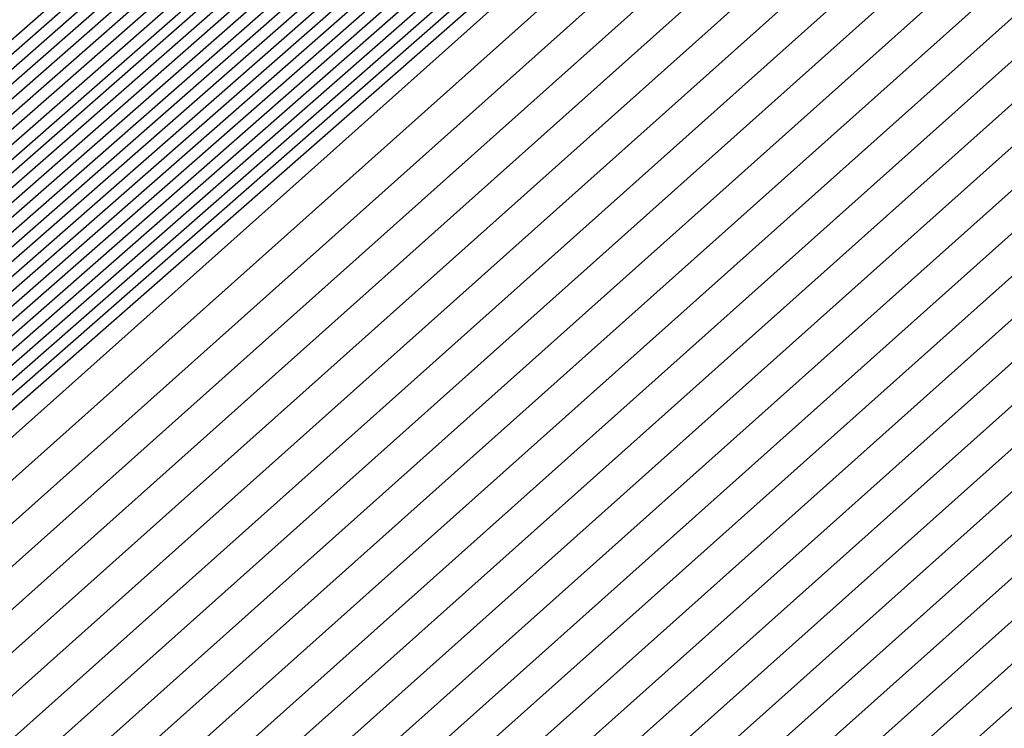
# Model space of a CAD drawing. Extents: x 3249832 to 3255657, y 13789405 to 13793316.
# Tile 958 of 1056: x 3253212.0568 to 3253212.1219, y 13791260.6289 to 13791260.6758. Entities that reach past the tile are written whole.
import ezdxf

# ---------------------------------------------------------------- set-up
doc = ezdxf.new("R2010")
doc.units = 0
doc.header["$LTSCALE"] = 100
doc.header["$MEASUREMENT"] = 0
for name, color, linetype in [('GRATIO_03231_CON', 1, 'CONTINUOUS'), ('GRATIO_0323_ICON', 1, 'CONTINUOUS'), ('TARGETS_EAST', 7, 'CONTINUOUS')]:
    doc.layers.add(name, color=color, linetype=linetype)

# ---------------------------------------------------------------- blocks, each defined once
blk = doc.blocks.new('Gratio_032316_contours')
at = {"layer": 'GRATIO_03231_CON', "color": 5, "linetype": 'Continuous', "flags": 128}
for points in [[(3253222.704671, 13791269.413741), (3253209.273702, 13791257.91097), (3253203.118951, 13791252.739602), (3253203.11895, 13791252.739601), (3253209.113899, 13791258.094202), (3253222.408715, 13791269.753036)], [(3253222.778233, 13791269.479104), (3253209.388373, 13791258.011542), (3253203.252459, 13791252.855998), (3253203.252458, 13791252.855998), (3253209.229059, 13791258.194209), (3253222.483188, 13791269.817355)], [(3253222.851796, 13791269.544469), (3253209.503043, 13791258.112111), (3253203.385966, 13791252.972394), (3253203.385966, 13791252.972394), (3253209.34422, 13791258.294219), (3253222.557662, 13791269.881678)], [(3253222.92536, 13791269.609832), (3253209.617714, 13791258.21268), (3253203.519474, 13791253.08879), (3253203.519474, 13791253.088791), (3253209.459379, 13791258.394226), (3253222.632135, 13791269.946001)], [(3253294.555932, 13791331.784818), (3253282.651333, 13791321.302735), (3253268.603203, 13791309.014447), (3253256.633797, 13791298.600272), (3253249.913733, 13791292.816087), (3253247.407106, 13791290.719974), (3253247.026376, 13791290.445568), (3253246.628672, 13791290.097267), (3253243.849802, 13791287.662521), (3253236.270245, 13791281.099544), (3253223.072487, 13791269.740559), (3253209.847055, 13791258.413819), (3253203.786489, 13791253.321586), (3253203.78649, 13791253.321586), (3253209.689707, 13791258.594234), (3253222.78114, 13791270.074575), (3253235.891608, 13791281.53353), (3253243.79641, 13791288.432975), (3253249.048806, 13791292.998606), (3253256.146548, 13791299.147074), (3253268.135158, 13791309.529006), (3253282.251274, 13791321.730918), (3253294.279297, 13791332.073309)], [(3253294.303412, 13791331.566983), (3253282.46184, 13791321.140397), (3253268.488083, 13791308.917171), (3253256.582029, 13791298.558148), (3253249.897517, 13791292.804611), (3253247.40414, 13791290.719612), (3253247.02543, 13791290.446644), (3253246.629001, 13791290.099378), (3253243.858784, 13791287.672183), (3253236.302787, 13791281.129602), (3253223.14605, 13791269.805922), (3253209.961726, 13791258.514388), (3253203.919997, 13791253.437981), (3253203.919998, 13791253.437982), (3253209.804872, 13791258.694236), (3253222.855652, 13791270.138852), (3253235.925472, 13791281.562076), (3253243.805117, 13791288.439206), (3253249.036009, 13791292.985734), (3253256.097231, 13791299.102201), (3253268.022476, 13791309.42905), (3253282.06389, 13791321.566318), (3253294.028242, 13791331.853946)], [(3253294.050892, 13791331.349147), (3253282.272347, 13791320.978058), (3253268.372959, 13791308.819897), (3253256.53026, 13791298.516025), (3253249.8813, 13791292.793135), (3253247.401173, 13791290.719249), (3253247.024485, 13791290.447721), (3253246.629331, 13791290.101489), (3253243.867765, 13791287.681844), (3253236.335328, 13791281.15966), (3253223.219613, 13791269.871285), (3253210.076396, 13791258.614957), (3253204.053508, 13791253.554381), (3253204.053506, 13791253.554379), (3253209.920037, 13791258.79424), (3253222.930167, 13791270.20313), (3253235.959336, 13791281.590624), (3253243.813823, 13791288.445438), (3253249.023211, 13791292.972861), (3253256.047914, 13791299.057326), (3253267.909792, 13791309.329092), (3253281.876511, 13791321.401718), (3253293.777187, 13791331.634584)], [(3253293.798373, 13791331.131311), (3253282.082854, 13791320.815718), (3253268.257836, 13791308.722622), (3253256.478491, 13791298.473901), (3253249.865083, 13791292.781659), (3253247.398206, 13791290.718887), (3253247.023539, 13791290.448797), (3253246.629661, 13791290.1036), (3253243.876746, 13791287.691505), (3253236.367871, 13791281.189718), (3253223.293177, 13791269.93665), (3253210.191067, 13791258.715525), (3253204.187016, 13791253.670777), (3253204.187014, 13791253.670777), (3253210.035202, 13791258.894242), (3253223.004679, 13791270.267407), (3253235.993201, 13791281.619171), (3253243.82253, 13791288.45167), (3253249.010414, 13791292.959989), (3253255.998597, 13791299.012453), (3253267.79711, 13791309.229136), (3253281.689131, 13791321.237116), (3253293.526131, 13791331.41522)], [(3253281.703867, 13791320.491041), (3253268.027588, 13791308.528072), (3253256.374954, 13791298.389654), (3253249.83265, 13791292.758707), (3253247.392273, 13791290.718163), (3253247.021649, 13791290.45095), (3253246.63032, 13791290.107823), (3253243.894709, 13791287.710827), (3253236.432955, 13791281.249833), (3253223.440304, 13791270.067378), (3253210.420408, 13791258.916665), (3253204.454031, 13791253.903573), (3253204.45403, 13791253.90357), (3253210.265496, 13791259.094286), (3253223.15342, 13791270.396274), (3253236.059978, 13791281.677323), (3253243.494674, 13791288.169109), (3253246.236293, 13791290.558915), (3253246.630942, 13791290.897916), (3253246.976878, 13791291.192818), (3253249.380962, 13791293.27243), (3253255.902209, 13791298.921086), (3253267.57241, 13791309.028745), (3253281.314456, 13791320.907856)], [(3253281.514374, 13791320.328701), (3253267.912464, 13791308.430798), (3253256.323186, 13791298.34753), (3253249.816433, 13791292.747232), (3253247.389307, 13791290.7178), (3253247.020703, 13791290.452026), (3253246.63065, 13791290.109934), (3253243.90369, 13791287.720489), (3253236.465497, 13791281.279891), (3253223.513867, 13791270.132741), (3253210.535079, 13791259.017233), (3253204.587539, 13791254.019969), (3253204.587538, 13791254.019968), (3253210.380657, 13791259.194295), (3253223.22789, 13791270.460601), (3253236.093697, 13791281.706031), (3253243.504926, 13791288.177315), (3253246.237927, 13791290.559532), (3253246.631434, 13791290.897348), (3253246.975681, 13791291.190435), (3253249.366914, 13791293.25849), (3253255.852885, 13791298.876217), (3253267.459724, 13791308.928789), (3253281.127076, 13791320.743256)], [(3253281.324881, 13791320.166363), (3253267.797344, 13791308.333522), (3253256.271417, 13791298.305406), (3253249.800217, 13791292.735756), (3253247.38634, 13791290.717438), (3253247.019758, 13791290.453103), (3253246.630979, 13791290.112045), (3253243.912671, 13791287.73015), (3253236.498039, 13791281.309949), (3253223.587429, 13791270.198103), (3253210.64975, 13791259.117804), (3253204.721046, 13791254.136365), (3253204.721046, 13791254.136365), (3253210.495817, 13791259.294303), (3253223.302356, 13791270.524924), (3253236.127417, 13791281.734739), (3253243.515178, 13791288.185521), (3253246.239562, 13791290.56015), (3253246.631926, 13791290.896781), (3253246.974483, 13791291.188052), (3253249.352866, 13791293.24455), (3253255.803561, 13791298.831348), (3253267.347038, 13791308.828835), (3253280.939697, 13791320.578654)], [(3253281.135387, 13791320.004024), (3253267.68222, 13791308.236247), (3253256.219649, 13791298.263283), (3253249.784, 13791292.72428), (3253247.383374, 13791290.717076), (3253247.018812, 13791290.454179), (3253246.631309, 13791290.114156), (3253243.921652, 13791287.739811), (3253236.530581, 13791281.340006), (3253223.660992, 13791270.263468), (3253210.76442, 13791259.218373), (3253204.854554, 13791254.25276), (3253204.854554, 13791254.252763), (3253210.610976, 13791259.394313), (3253223.376826, 13791270.589251), (3253236.161137, 13791281.763447), (3253243.52543, 13791288.193726), (3253246.241196, 13791290.560768), (3253246.632418, 13791290.896213), (3253246.973286, 13791291.185668), (3253249.338818, 13791293.230609), (3253255.754237, 13791298.786479), (3253267.234354, 13791308.728879), (3253280.752313, 13791320.414054)], [(3253267.451973, 13791308.041697), (3253256.116111, 13791298.179035), (3253249.751567, 13791292.701328), (3253247.377441, 13791290.716351), (3253247.016922, 13791290.456332), (3253246.631968, 13791290.118378), (3253243.939615, 13791287.759133), (3253236.595665, 13791281.400121), (3253223.808119, 13791270.394196), (3253210.993761, 13791259.419512), (3253205.121569, 13791254.485556), (3253205.12157, 13791254.485556), (3253210.841294, 13791259.59433), (3253223.525766, 13791270.717901), (3253236.228576, 13791281.820863), (3253243.545933, 13791288.210138), (3253246.244464, 13791290.562004), (3253246.633402, 13791290.895078), (3253246.970892, 13791291.180901), (3253249.310721, 13791293.202729), (3253255.655588, 13791298.696741), (3253267.008982, 13791308.528971)], [(3253267.336849, 13791307.944423), (3253256.064342, 13791298.136912), (3253249.73535, 13791292.689852), (3253247.374474, 13791290.715989), (3253247.015976, 13791290.457408), (3253246.632298, 13791290.120489), (3253243.948596, 13791287.768794), (3253236.628207, 13791281.430179), (3253223.881683, 13791270.459559), (3253211.108432, 13791259.520081), (3253205.255077, 13791254.601952), (3253205.255078, 13791254.601953), (3253210.956454, 13791259.694338), (3253223.600232, 13791270.782228), (3253236.262295, 13791281.84957), (3253243.556185, 13791288.218343), (3253246.246098, 13791290.562622), (3253246.633894, 13791290.89451), (3253246.969694, 13791291.178518), (3253249.296673, 13791293.188789), (3253255.606265, 13791298.651872), (3253266.896298, 13791308.429015)], [(3253267.221725, 13791307.847149), (3253256.012575, 13791298.094788), (3253249.719134, 13791292.678376), (3253247.371507, 13791290.715627), (3253247.015031, 13791290.458484), (3253246.632628, 13791290.1226), (3253243.957577, 13791287.778456), (3253236.66075, 13791281.460237), (3253223.955246, 13791270.524922), (3253211.223103, 13791259.62065), (3253205.388584, 13791254.718352), (3253205.388586, 13791254.718351), (3253211.071615, 13791259.794345), (3253223.674701, 13791270.846551), (3253236.296016, 13791281.878279), (3253243.566437, 13791288.226549), (3253246.247732, 13791290.56324), (3253246.634385, 13791290.893942), (3253246.968497, 13791291.176134), (3253249.282624, 13791293.174848), (3253255.55694, 13791298.607003), (3253266.783612, 13791308.329061)], [(3253267.106605, 13791307.749872), (3253255.960806, 13791298.052664), (3253249.702917, 13791292.6669), (3253247.368541, 13791290.715265), (3253247.014086, 13791290.459561), (3253246.632957, 13791290.124712), (3253243.966559, 13791287.788117), (3253236.693292, 13791281.490295), (3253224.02881, 13791270.590287), (3253211.337773, 13791259.72122), (3253205.522092, 13791254.834748), (3253205.522094, 13791254.834746), (3253211.186774, 13791259.894355), (3253223.749171, 13791270.910878), (3253236.329735, 13791281.906987), (3253243.576689, 13791288.234755), (3253246.249366, 13791290.563858), (3253246.634877, 13791290.893375), (3253246.9673, 13791291.173751), (3253249.268576, 13791293.160908), (3253255.507616, 13791298.562134), (3253266.670926, 13791308.229105)], [(3253266.876357, 13791307.555324), (3253255.857268, 13791297.968417), (3253249.670483, 13791292.643948), (3253247.362608, 13791290.71454), (3253247.012195, 13791290.461714), (3253246.633616, 13791290.128934), (3253243.984521, 13791287.807439), (3253236.758376, 13791281.55041), (3253224.175936, 13791270.721014), (3253211.567115, 13791259.922358), (3253205.789111, 13791255.067539), (3253205.78911, 13791255.067541), (3253211.417093, 13791260.094372), (3253223.898111, 13791271.039528), (3253236.397174, 13791281.964402), (3253243.597192, 13791288.251166), (3253246.252634, 13791290.565094), (3253246.635861, 13791290.892239), (3253246.964905, 13791291.168984), (3253249.240479, 13791293.133027), (3253255.408968, 13791298.472396), (3253266.445556, 13791308.029197)], [(3253266.761233, 13791307.458048), (3253255.8055, 13791297.926293), (3253249.654267, 13791292.632473), (3253247.359641, 13791290.714178), (3253247.011249, 13791290.46279), (3253246.633946, 13791290.131045), (3253243.993502, 13791287.8171), (3253236.790918, 13791281.580467), (3253224.2495, 13791270.786377), (3253211.681785, 13791260.022928), (3253205.922618, 13791255.183939), (3253205.922618, 13791255.183939), (3253211.532252, 13791260.19438), (3253223.972577, 13791271.103855), (3253236.430893, 13791281.993111), (3253243.607444, 13791288.259371), (3253246.254268, 13791290.565712), (3253246.636353, 13791290.891671), (3253246.963708, 13791291.166601), (3253249.226431, 13791293.119087), (3253255.359643, 13791298.427527), (3253266.33287, 13791307.929241)], [(3253266.64611, 13791307.360774), (3253255.753731, 13791297.884169), (3253249.63805, 13791292.620997), (3253247.356675, 13791290.713816), (3253247.010304, 13791290.463866), (3253246.634276, 13791290.133156), (3253244.002484, 13791287.826761), (3253236.82346, 13791281.610525), (3253224.323063, 13791270.85174), (3253211.796456, 13791260.123497), (3253206.056126, 13791255.300335), (3253206.056126, 13791255.300335), (3253211.647411, 13791260.294389), (3253224.047047, 13791271.168178), (3253236.464614, 13791282.021819), (3253243.617696, 13791288.267577), (3253246.255902, 13791290.566329), (3253246.636845, 13791290.891104), (3253246.962511, 13791291.164217), (3253249.212383, 13791293.105147), (3253255.310319, 13791298.382658), (3253266.220186, 13791307.829287)], [(3253266.530986, 13791307.263499), (3253255.701962, 13791297.842046), (3253249.621834, 13791292.609521), (3253247.353708, 13791290.713453), (3253247.009359, 13791290.464943), (3253246.634605, 13791290.135267), (3253244.011465, 13791287.836423), (3253236.856002, 13791281.640583), (3253224.396627, 13791270.917105), (3253211.911126, 13791260.224066), (3253206.189634, 13791255.416731), (3253206.189634, 13791255.416732), (3253211.762573, 13791260.394397), (3253224.121517, 13791271.232505), (3253236.498333, 13791282.050527), (3253243.627948, 13791288.275783), (3253246.257536, 13791290.566947), (3253246.637337, 13791290.890536), (3253246.961314, 13791291.161834), (3253249.198335, 13791293.091206), (3253255.260994, 13791298.337789), (3253266.1075, 13791307.729333)], [(3253266.300742, 13791307.068949), (3253255.598426, 13791297.757798), (3253249.5894, 13791292.586569), (3253247.347775, 13791290.712729), (3253247.007468, 13791290.467095), (3253246.635265, 13791290.139489), (3253244.029427, 13791287.855745), (3253236.921086, 13791281.700698), (3253224.543752, 13791271.047831), (3253212.140468, 13791260.425205), (3253206.456649, 13791255.649527), (3253206.45665, 13791255.649527), (3253211.992891, 13791260.594414), (3253224.270456, 13791271.361155), (3253236.565772, 13791282.107943), (3253243.648451, 13791288.292194), (3253246.260804, 13791290.568183), (3253246.638321, 13791290.889401), (3253246.958919, 13791291.157067), (3253249.170238, 13791293.063326), (3253255.162346, 13791298.248051), (3253265.88213, 13791307.529423)], [(3253266.185618, 13791306.971675), (3253255.546657, 13791297.715675), (3253249.573183, 13791292.575093), (3253247.344808, 13791290.712367), (3253247.006522, 13791290.468172), (3253246.635594, 13791290.141601), (3253244.038409, 13791287.865406), (3253236.953628, 13791281.730756), (3253224.617315, 13791271.113195), (3253212.255138, 13791260.525774), (3253206.590156, 13791255.765923), (3253206.590158, 13791255.765923), (3253212.10805, 13791260.694424), (3253224.344922, 13791271.425478), (3253236.599492, 13791282.136651), (3253243.658703, 13791288.3004), (3253246.262438, 13791290.568801), (3253246.638812, 13791290.888833), (3253246.957722, 13791291.154684), (3253249.15619, 13791293.049385), (3253255.113022, 13791298.203182), (3253265.769445, 13791307.429467)], [(3253266.070494, 13791306.874399), (3253255.494888, 13791297.673551), (3253249.556967, 13791292.563617), (3253247.341842, 13791290.712004), (3253247.005577, 13791290.469248), (3253246.635924, 13791290.143712), (3253244.04739, 13791287.875067), (3253236.98617, 13791281.760814), (3253224.690879, 13791271.178558), (3253212.369809, 13791260.626345), (3253206.723664, 13791255.882318), (3253206.723666, 13791255.88232), (3253212.22321, 13791260.794431), (3253224.419392, 13791271.489805), (3253236.633212, 13791282.165358), (3253243.668955, 13791288.308605), (3253246.264072, 13791290.569419), (3253246.639304, 13791290.888265), (3253246.956524, 13791291.1523), (3253249.142141, 13791293.035445), (3253255.063697, 13791298.158313), (3253265.656759, 13791307.329513)], [(3253265.955372, 13791306.777124), (3253255.44312, 13791297.631427), (3253249.54075, 13791292.552141), (3253247.338875, 13791290.711642), (3253247.004632, 13791290.470325), (3253246.636254, 13791290.145823), (3253244.056371, 13791287.884728), (3253237.018712, 13791281.790872), (3253224.764442, 13791271.243923), (3253212.48448, 13791260.726913), (3253206.857172, 13791255.998718), (3253206.857174, 13791255.998718), (3253212.338369, 13791260.894441), (3253224.493862, 13791271.554128), (3253236.666931, 13791282.194066), (3253243.679207, 13791288.316811), (3253246.265706, 13791290.570037), (3253246.639796, 13791290.887697), (3253246.955327, 13791291.149917), (3253249.128093, 13791293.021505), (3253255.014373, 13791298.113444), (3253265.544075, 13791307.229559)], [(3253265.725125, 13791306.582574), (3253255.339583, 13791297.54718), (3253249.508317, 13791292.52919), (3253247.332942, 13791290.710918), (3253247.002741, 13791290.472477), (3253246.636913, 13791290.150045), (3253244.074334, 13791287.904051), (3253237.083796, 13791281.850986), (3253224.911569, 13791271.374649), (3253212.713817, 13791260.928053), (3253207.124191, 13791256.23151), (3253207.12419, 13791256.231511), (3253212.568689, 13791261.094458), (3253224.642801, 13791271.682782), (3253236.73437, 13791282.251483), (3253243.69971, 13791288.333222), (3253246.268975, 13791290.571273), (3253246.64078, 13791290.886562), (3253246.952933, 13791291.14515), (3253249.099997, 13791292.993624), (3253254.915725, 13791298.023706), (3253265.318703, 13791307.029649)], [(3253265.610003, 13791306.4853), (3253255.287814, 13791297.505056), (3253249.4921, 13791292.517714), (3253247.329976, 13791290.710555), (3253247.001795, 13791290.473554), (3253246.637243, 13791290.152156), (3253244.083315, 13791287.913712), (3253237.116338, 13791281.881044), (3253224.985132, 13791271.440014), (3253212.828488, 13791261.028621), (3253207.257698, 13791256.34791), (3253207.257698, 13791256.347908), (3253212.683849, 13791261.194466), (3253224.717267, 13791271.747105), (3253236.76809, 13791282.28019), (3253243.709962, 13791288.341428), (3253246.270609, 13791290.571891), (3253246.641272, 13791290.885994), (3253246.951735, 13791291.142767), (3253249.085948, 13791292.979684), (3253254.8664, 13791297.978837), (3253265.206019, 13791306.929695)], [(3253265.494879, 13791306.388026), (3253255.236046, 13791297.462932), (3253249.475884, 13791292.506238), (3253247.327009, 13791290.710193), (3253247.00085, 13791290.47463), (3253246.637572, 13791290.154267), (3253244.092296, 13791287.923373), (3253237.14888, 13791281.911102), (3253225.058696, 13791271.505377), (3253212.943158, 13791261.12919), (3253207.391206, 13791256.464306), (3253207.391205, 13791256.464306), (3253212.799008, 13791261.294475), (3253224.791737, 13791271.811432), (3253236.80181, 13791282.308898), (3253243.720214, 13791288.349633), (3253246.272243, 13791290.572509), (3253246.641764, 13791290.885427), (3253246.950538, 13791291.140383), (3253249.0719, 13791292.965744), (3253254.817076, 13791297.933968), (3253265.093333, 13791306.829739)], [(3253265.379755, 13791306.290749), (3253255.184277, 13791297.420809), (3253249.459667, 13791292.494762), (3253247.324043, 13791290.709831), (3253246.999905, 13791290.475706), (3253246.637902, 13791290.156378), (3253244.101277, 13791287.933034), (3253237.181422, 13791281.94116), (3253225.132259, 13791271.570741), (3253213.057829, 13791261.229761), (3253207.524713, 13791256.580702), (3253207.524713, 13791256.580701), (3253212.914167, 13791261.394483), (3253224.866207, 13791271.875755), (3253236.83553, 13791282.337607), (3253243.730466, 13791288.357839), (3253246.273877, 13791290.573126), (3253246.642256, 13791290.884859), (3253246.949341, 13791291.138), (3253249.057852, 13791292.951803), (3253254.767752, 13791297.889098), (3253264.980647, 13791306.729784)], [(3253265.149509, 13791306.096201), (3253255.08074, 13791297.336561), (3253249.427234, 13791292.47181), (3253247.31811, 13791290.709106), (3253246.998014, 13791290.477859), (3253246.638561, 13791290.160601), (3253244.11924, 13791287.952356), (3253237.246506, 13791282.001275), (3253225.279384, 13791271.701467), (3253213.28717, 13791261.430898), (3253207.791729, 13791256.813497), (3253207.791729, 13791256.813496), (3253213.144488, 13791261.5945), (3253225.015147, 13791272.004405), (3253236.902969, 13791282.395022), (3253243.750969, 13791288.37425), (3253246.277145, 13791290.574362), (3253246.643239, 13791290.883724), (3253246.946946, 13791291.133233), (3253249.029755, 13791292.923923), (3253254.669103, 13791297.799361), (3253264.755277, 13791306.529875)], [(3253265.034385, 13791305.998925), (3253255.028971, 13791297.294438), (3253249.411017, 13791292.460334), (3253247.315143, 13791290.708744), (3253246.997068, 13791290.478935), (3253246.638891, 13791290.162712), (3253244.128221, 13791287.962018), (3253237.279049, 13791282.031333), (3253225.352948, 13791271.766832), (3253213.401841, 13791261.531469), (3253207.925236, 13791256.929893), (3253207.925237, 13791256.929894), (3253213.259647, 13791261.694508), (3253225.089613, 13791272.068732), (3253236.936688, 13791282.42373), (3253243.761221, 13791288.382456), (3253246.278779, 13791290.57498), (3253246.643731, 13791290.883156), (3253246.945749, 13791291.130849), (3253249.015707, 13791292.909983), (3253254.619779, 13791297.754491), (3253264.642591, 13791306.42992)], [(3253264.919264, 13791305.901651), (3253254.977202, 13791297.252314), (3253249.3948, 13791292.448858), (3253247.312176, 13791290.708382), (3253246.996123, 13791290.480012), (3253246.639221, 13791290.164823), (3253244.137203, 13791287.971679), (3253237.311591, 13791282.06139), (3253225.426511, 13791271.832195), (3253213.516511, 13791261.632038), (3253208.058744, 13791257.046289), (3253208.058745, 13791257.04629), (3253213.374806, 13791261.794518), (3253225.164083, 13791272.133057), (3253236.970408, 13791282.452439), (3253243.771473, 13791288.390661), (3253246.280413, 13791290.575598), (3253246.644223, 13791290.882588), (3253246.944552, 13791291.128466), (3253249.001658, 13791292.896042), (3253254.570455, 13791297.709622), (3253264.529907, 13791306.329965)], [(3253264.80414, 13791305.804376), (3253254.925434, 13791297.21019), (3253249.378584, 13791292.437382), (3253247.30921, 13791290.70802), (3253246.995178, 13791290.481088), (3253246.63955, 13791290.166934), (3253244.146184, 13791287.98134), (3253237.344133, 13791282.091448), (3253225.500075, 13791271.89756), (3253213.631182, 13791261.732606), (3253208.192251, 13791257.162689), (3253208.192253, 13791257.162687), (3253213.489966, 13791261.894525), (3253225.238552, 13791272.197382), (3253237.004128, 13791282.481146), (3253243.781725, 13791288.398867), (3253246.282047, 13791290.576216), (3253246.644715, 13791290.88202), (3253246.943355, 13791291.126083), (3253248.98761, 13791292.882102), (3253254.521131, 13791297.664754), (3253264.417221, 13791306.230011)], [(3253264.573894, 13791305.609826), (3253254.821897, 13791297.125943), (3253249.34615, 13791292.414431), (3253247.303277, 13791290.707295), (3253246.993287, 13791290.483241), (3253246.640209, 13791290.171156), (3253244.164146, 13791288.000663), (3253237.409217, 13791282.151563), (3253225.647202, 13791272.028285), (3253213.860523, 13791261.933746), (3253208.459267, 13791257.395481), (3253208.459267, 13791257.395482), (3253213.720284, 13791262.094543), (3253225.387492, 13791272.326032), (3253237.071567, 13791282.538562), (3253243.802228, 13791288.415278), (3253246.285315, 13791290.577452), (3253246.645699, 13791290.880885), (3253246.94096, 13791291.121316), (3253248.959514, 13791292.854222), (3253254.422482, 13791297.575015), (3253264.191851, 13791306.030101)], [(3253264.45877, 13791305.512552), (3253254.770128, 13791297.083819), (3253249.329934, 13791292.402955), (3253247.30031, 13791290.706933), (3253246.992341, 13791290.484317), (3253246.640539, 13791290.173268), (3253244.173127, 13791288.010324), (3253237.441759, 13791282.181621), (3253225.720765, 13791272.09365), (3253213.975194, 13791262.034314), (3253208.592778, 13791257.51188), (3253208.592775, 13791257.511878), (3253213.835445, 13791262.194552), (3253225.461958, 13791272.390357), (3253237.105286, 13791282.56727), (3253243.81248, 13791288.423484), (3253246.286949, 13791290.57807), (3253246.646191, 13791290.880317), (3253246.939763, 13791291.118932), (3253248.945465, 13791292.840281), (3253254.373158, 13791297.530146), (3253264.079166, 13791305.930146)], [(3253264.343648, 13791305.415276), (3253254.71836, 13791297.041695), (3253249.313717, 13791292.391479), (3253247.297344, 13791290.706571), (3253246.991396, 13791290.485394), (3253246.640869, 13791290.175379), (3253244.182109, 13791288.019985), (3253237.474301, 13791282.211679), (3253225.794328, 13791272.159013), (3253214.089865, 13791262.134885), (3253208.726286, 13791257.628276), (3253208.726283, 13791257.628275), (3253213.950605, 13791262.29456), (3253225.536428, 13791272.454682), (3253237.139007, 13791282.595978), (3253243.822732, 13791288.43169), (3253246.288583, 13791290.578688), (3253246.646683, 13791290.87975), (3253246.938566, 13791291.116549), (3253248.931417, 13791292.826341), (3253254.323834, 13791297.485277), (3253263.96648, 13791305.830192)], [(3253264.228524, 13791305.318001), (3253254.666591, 13791296.999572), (3253249.2975, 13791292.380003), (3253247.294377, 13791290.706208), (3253246.990451, 13791290.48647), (3253246.641198, 13791290.17749), (3253244.19109, 13791288.029646), (3253237.506843, 13791282.241737), (3253225.867892, 13791272.224376), (3253214.204535, 13791262.235454), (3253208.859793, 13791257.744672), (3253208.859791, 13791257.744673), (3253214.065764, 13791262.394569), (3253225.610898, 13791272.519009), (3253237.172726, 13791282.624686), (3253243.832984, 13791288.439895), (3253246.290217, 13791290.579306), (3253246.647175, 13791290.879182), (3253246.937368, 13791291.114165), (3253248.917369, 13791292.812401), (3253254.27451, 13791297.440408), (3253263.853796, 13791305.730237)], [(3253263.998279, 13791305.123451), (3253254.563054, 13791296.915324), (3253249.265067, 13791292.357051), (3253247.288444, 13791290.705484), (3253246.98856, 13791290.488623), (3253246.641858, 13791290.181712), (3253244.209052, 13791288.048968), (3253237.571927, 13791282.301851), (3253226.015019, 13791272.355104), (3253214.433876, 13791262.436593), (3253209.126809, 13791257.977468), (3253209.126807, 13791257.977466), (3253214.296083, 13791262.594587), (3253225.759837, 13791272.647659), (3253237.240165, 13791282.682102), (3253243.853487, 13791288.456307), (3253246.293485, 13791290.580541), (3253246.648158, 13791290.878047), (3253246.934974, 13791291.109399), (3253248.889272, 13791292.78452), (3253254.175861, 13791297.35067), (3253263.628424, 13791305.530326)], [(3253263.883155, 13791305.026177), (3253254.511285, 13791296.873201), (3253249.24885, 13791292.345575), (3253247.285477, 13791290.705122), (3253246.987614, 13791290.489699), (3253246.642187, 13791290.183823), (3253244.218034, 13791288.05863), (3253237.60447, 13791282.331909), (3253226.08858, 13791272.420468), (3253214.548547, 13791262.537162), (3253209.260316, 13791258.093864), (3253209.260315, 13791258.093863), (3253214.411242, 13791262.694594), (3253225.834303, 13791272.711984), (3253237.273884, 13791282.71081), (3253243.863739, 13791288.464512), (3253246.295119, 13791290.581159), (3253246.64865, 13791290.877479), (3253246.933777, 13791291.107015), (3253248.875224, 13791292.77058), (3253254.126537, 13791297.305801), (3253263.51574, 13791305.430372)], [(3253263.768031, 13791304.928903), (3253254.459517, 13791296.831077), (3253249.232634, 13791292.334099), (3253247.282511, 13791290.704759), (3253246.986669, 13791290.490776), (3253246.642517, 13791290.185934), (3253244.227015, 13791288.068291), (3253237.637011, 13791282.361967), (3253226.162144, 13791272.485831), (3253214.663218, 13791262.637731), (3253209.393824, 13791258.21026), (3253209.393823, 13791258.210261), (3253214.526403, 13791262.794604), (3253225.908773, 13791272.776309), (3253237.307605, 13791282.739518), (3253243.873991, 13791288.472718), (3253246.296754, 13791290.581777), (3253246.649142, 13791290.876911), (3253246.932579, 13791291.104632), (3253248.861175, 13791292.756639), (3253254.077212, 13791297.260932), (3253263.403054, 13791305.330417)], [(3253263.652909, 13791304.831626), (3253254.407748, 13791296.788953), (3253249.216417, 13791292.322623), (3253247.279544, 13791290.704397), (3253246.985724, 13791290.491852), (3253246.642847, 13791290.188045), (3253244.235996, 13791288.077952), (3253237.669553, 13791282.392025), (3253226.235707, 13791272.551194), (3253214.777888, 13791262.738301), (3253209.527331, 13791258.326659), (3253209.527331, 13791258.326658), (3253214.641562, 13791262.894612), (3253225.983243, 13791272.840634), (3253237.341324, 13791282.768226), (3253243.884243, 13791288.480923), (3253246.298388, 13791290.582395), (3253246.649634, 13791290.876343), (3253246.931382, 13791291.102248), (3253248.847127, 13791292.742699), (3253254.027888, 13791297.216063), (3253263.290368, 13791305.230462)], [(3253226.382834, 13791272.681922), (3253215.00723, 13791262.939439), (3253209.794347, 13791258.559451), (3253209.794347, 13791258.559452), (3253214.871881, 13791263.094629), (3253226.132183, 13791272.969284)], [(3253226.456398, 13791272.747287), (3253215.1219, 13791263.040009), (3253209.927854, 13791258.675849), (3253209.927855, 13791258.675849), (3253214.98704, 13791263.194638), (3253226.206649, 13791273.03361)], [(3253226.529961, 13791272.81265), (3253215.236571, 13791263.140578), (3253210.061362, 13791258.792247), (3253210.061363, 13791258.792246), (3253215.102201, 13791263.294646), (3253226.281118, 13791273.097935)], [(3253226.603525, 13791272.878012), (3253215.351241, 13791263.241147), (3253210.194873, 13791258.908643), (3253210.194871, 13791258.908643), (3253215.217361, 13791263.394654), (3253226.355588, 13791273.16226)]]:
    blk.add_lwpolyline(points, dxfattribs=at)
at = {"layer": 'GRATIO_0323_ICON', "color": 7, "linetype": 'Continuous', "flags": 128}
for points in [[(3253294.808451, 13791332.002654), (3253282.840827, 13791321.465075), (3253268.718327, 13791309.111721), (3253256.685565, 13791298.642396), (3253249.92995, 13791292.827563), (3253247.410073, 13791290.720336), (3253247.027321, 13791290.444492), (3253246.628342, 13791290.095156), (3253243.840821, 13791287.65286), (3253236.237703, 13791281.069487), (3253222.998923, 13791269.675195), (3253209.732385, 13791258.313249), (3253203.652982, 13791253.20519), (3253203.652982, 13791253.205189), (3253209.574542, 13791258.494232), (3253222.706628, 13791270.010298), (3253235.857744, 13791281.504982), (3253243.787703, 13791288.426743), (3253249.061604, 13791293.011479), (3253256.195865, 13791299.191949), (3253268.247842, 13791309.628962), (3253282.438653, 13791321.895519), (3253294.530352, 13791332.292673)], [(3253281.89336, 13791320.65338), (3253268.142712, 13791308.625346), (3253256.426723, 13791298.431777), (3253249.848867, 13791292.770183), (3253247.39524, 13791290.718525), (3253247.022594, 13791290.449873), (3253246.62999, 13791290.105711), (3253243.885727, 13791287.701166), (3253236.400413, 13791281.219776), (3253223.36674, 13791270.002013), (3253210.305738, 13791258.816096), (3253204.320523, 13791253.787173), (3253204.320522, 13791253.787174), (3253210.150337, 13791258.994278), (3253223.078951, 13791270.331951), (3253236.026258, 13791281.648614), (3253243.484422, 13791288.160904), (3253246.234659, 13791290.558297), (3253246.63045, 13791290.898484), (3253246.978075, 13791291.195202), (3253249.395011, 13791293.286371), (3253255.951534, 13791298.965955), (3253267.685094, 13791309.128699), (3253281.501835, 13791321.072455)], [(3253280.945894, 13791319.841684), (3253267.567096, 13791308.138973), (3253256.16788, 13791298.221159), (3253249.767783, 13791292.712804), (3253247.380407, 13791290.716714), (3253247.017867, 13791290.455255), (3253246.631639, 13791290.116267), (3253243.930634, 13791287.749472), (3253236.563123, 13791281.370064), (3253223.734556, 13791270.328831), (3253210.879091, 13791259.318942), (3253204.988061, 13791254.36916), (3253204.988062, 13791254.369158), (3253210.726135, 13791259.49432), (3253223.451296, 13791270.653578), (3253236.194856, 13791281.792155), (3253243.535681, 13791288.201932), (3253246.24283, 13791290.561386), (3253246.63291, 13791290.895645), (3253246.972089, 13791291.183285), (3253249.324769, 13791293.216669), (3253255.704912, 13791298.74161), (3253267.121668, 13791308.628925), (3253280.564934, 13791320.249454)], [(3253266.991481, 13791307.652598), (3253255.909037, 13791298.01054), (3253249.6867, 13791292.655425), (3253247.365574, 13791290.714902), (3253247.01314, 13791290.460637), (3253246.633287, 13791290.126823), (3253243.97554, 13791287.797778), (3253236.725834, 13791281.520353), (3253224.102373, 13791270.655649), (3253211.452444, 13791259.821789), (3253205.655603, 13791254.951144), (3253205.655602, 13791254.951144), (3253211.301934, 13791259.994362), (3253223.823641, 13791270.975201), (3253236.363455, 13791281.935695), (3253243.58694, 13791288.24296), (3253246.251, 13791290.564476), (3253246.635369, 13791290.892807), (3253246.966103, 13791291.171368), (3253249.254528, 13791293.146968), (3253255.458291, 13791298.517265), (3253266.558242, 13791308.129151)], [(3253266.415864, 13791307.166223), (3253255.650194, 13791297.799922), (3253249.605617, 13791292.598045), (3253247.350742, 13791290.713091), (3253247.008413, 13791290.466019), (3253246.634935, 13791290.137378), (3253244.020446, 13791287.846084), (3253236.888544, 13791281.670641), (3253224.470188, 13791270.982468), (3253212.025797, 13791260.324637), (3253206.323141, 13791255.533131), (3253206.323142, 13791255.53313), (3253211.877732, 13791260.494407), (3253224.195986, 13791271.296828), (3253236.532053, 13791282.079234), (3253243.6382, 13791288.283988), (3253246.25917, 13791290.567565), (3253246.637829, 13791290.889968), (3253246.960116, 13791291.15945), (3253249.184286, 13791293.077266), (3253255.21167, 13791298.29292), (3253265.994814, 13791307.629377)], [(3253265.840248, 13791306.67985), (3253255.391351, 13791297.589303), (3253249.524534, 13791292.540666), (3253247.335909, 13791290.71128), (3253247.003686, 13791290.471401), (3253246.636583, 13791290.147934), (3253244.065352, 13791287.894389), (3253237.051254, 13791281.820929), (3253224.838006, 13791271.309286), (3253212.59915, 13791260.827482), (3253206.990679, 13791256.115114), (3253206.990682, 13791256.115115), (3253212.45353, 13791260.994449), (3253224.568332, 13791271.618455), (3253236.700651, 13791282.222775), (3253243.689459, 13791288.325016), (3253246.267341, 13791290.570655), (3253246.640288, 13791290.88713), (3253246.95413, 13791291.147533), (3253249.114045, 13791293.007565), (3253254.965049, 13791298.068575), (3253265.431389, 13791307.129603)], [(3253265.264633, 13791306.193475), (3253255.132509, 13791297.378685), (3253249.44345, 13791292.483286), (3253247.321076, 13791290.709469), (3253246.998959, 13791290.476783), (3253246.638232, 13791290.15849), (3253244.110259, 13791287.942695), (3253237.213964, 13791281.971218), (3253225.205823, 13791271.636104), (3253213.172499, 13791261.33033), (3253207.658221, 13791256.697101), (3253207.658221, 13791256.697099), (3253213.029327, 13791261.494493), (3253224.940677, 13791271.940082), (3253236.869249, 13791282.366314), (3253243.740718, 13791288.366045), (3253246.275511, 13791290.573744), (3253246.642748, 13791290.884291), (3253246.948144, 13791291.135616), (3253249.043803, 13791292.937863), (3253254.718428, 13791297.84423), (3253264.867963, 13791306.62983)], [(3253264.689016, 13791305.7071), (3253254.873665, 13791297.168066), (3253249.362367, 13791292.425906), (3253247.306243, 13791290.707657), (3253246.994232, 13791290.482165), (3253246.63988, 13791290.169045), (3253244.155165, 13791287.991001), (3253237.376675, 13791282.121506), (3253225.573638, 13791271.962922), (3253213.745853, 13791261.833177), (3253208.325759, 13791257.279085), (3253208.325759, 13791257.279085), (3253213.605125, 13791261.994535), (3253225.313022, 13791272.261707), (3253237.037847, 13791282.509854), (3253243.791977, 13791288.407073), (3253246.283681, 13791290.576834), (3253246.645207, 13791290.881453), (3253246.942157, 13791291.123699), (3253248.973562, 13791292.868162), (3253254.471807, 13791297.619884), (3253264.304535, 13791306.130056)], [(3253264.113401, 13791305.220727), (3253254.614823, 13791296.957448), (3253249.281284, 13791292.368527), (3253247.291411, 13791290.705846), (3253246.989505, 13791290.487546), (3253246.641528, 13791290.179601), (3253244.200071, 13791288.039307), (3253237.539385, 13791282.271795), (3253225.941455, 13791272.289741), (3253214.319206, 13791262.336023), (3253208.993301, 13791257.861068), (3253208.993299, 13791257.86107), (3253214.180923, 13791262.494577), (3253225.685367, 13791272.583334), (3253237.206446, 13791282.653394), (3253243.843236, 13791288.448101), (3253246.291851, 13791290.579923), (3253246.647666, 13791290.878614), (3253246.936171, 13791291.111782), (3253248.90332, 13791292.79846), (3253254.225185, 13791297.395539), (3253263.74111, 13791305.630282)], [(3253226.309271, 13791272.616559), (3253214.892559, 13791262.83887), (3253209.660839, 13791258.443055), (3253209.660839, 13791258.443054), (3253214.756722, 13791262.994621), (3253226.057713, 13791272.904959)]]:
    blk.add_lwpolyline(points, dxfattribs=at)

msp = doc.modelspace()

# ---------------------------------------------------------------- block references
at = {"layer": 'TARGETS_EAST'}
msp.add_blockref('Gratio_032316_contours', (0, 0), dxfattribs=at)

doc.saveas('drawing.dxf')
